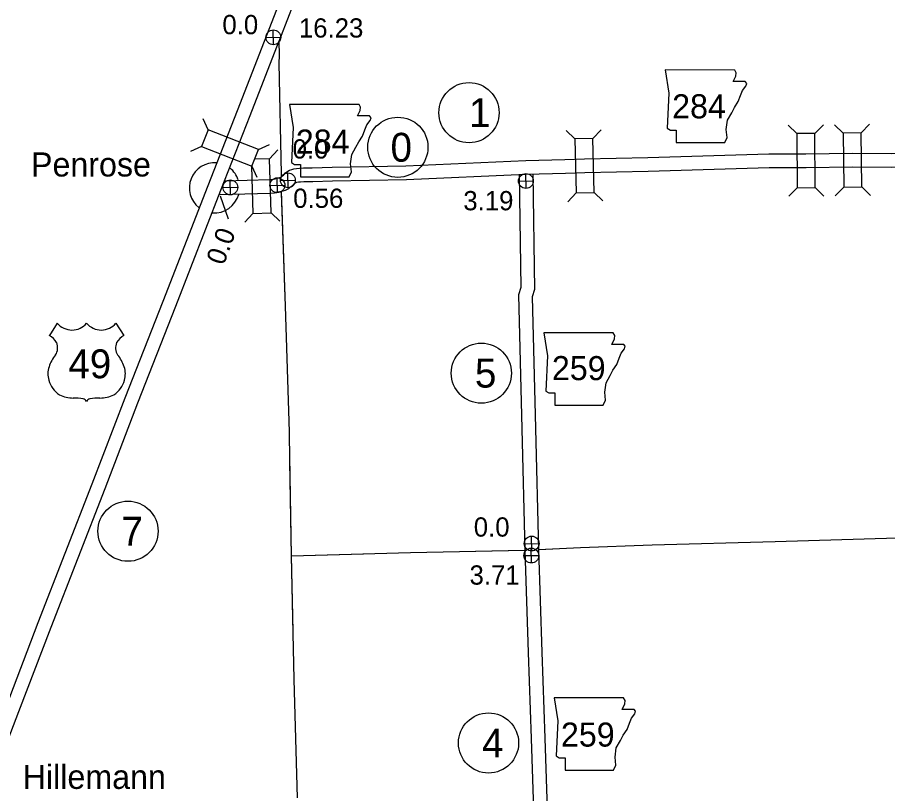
# Model space of a CAD drawing. Extents: x -939622 to -934222, y 1383701 to 1385301.
# Drawn here: x -935926.5 to -935869.2, y 1384370.6 to 1384421.7 of the extents above; entities that cross this region are included whole.
import ezdxf

# ---------------------------------------------------------------- set-up
doc = ezdxf.new("R2010")
doc.units = 0
for name, color, linetype in [('Level 10', 7, 'Continuous'), ('Level 15', 7, 'Continuous'), ('Level 2', 7, 'Continuous'), ('Level 20', 7, 'Continuous'), ('Level 21', 7, 'Continuous'), ('Level 22', 7, 'Continuous'), ('Level 24', 7, 'Continuous'), ('Level 25', 7, 'Continuous'), ('Level 26', 7, 'Continuous'), ('Level 27', 7, 'Continuous')]:
    doc.layers.add(name, color=color, linetype=linetype)

msp = doc.modelspace()

# ---------------------------------------------------------------- linework, layer by layer
at = {"layer": 'Level 10'}
for points in [[(-935890.462, 1384412.357), (-935889.184, 1384412.391), (-935885.017, 1384412.49), (-935877.043, 1384412.715), (-935874.608, 1384412.728), (-935871.554, 1384412.764), (-935869.011, 1384412.741), (-935864.608, 1384412.928), (-935861.153, 1384413.105), (-935853.592, 1384413.415), (-935845.62, 1384413.874), (-935845.549, 1384413.879)], [(-935890.438, 1384411.457), (-935889.162, 1384411.491), (-935884.993, 1384411.59), (-935877.028, 1384411.815), (-935874.6, 1384411.828), (-935871.552, 1384411.864), (-935868.996, 1384411.84), (-935864.566, 1384412.029), (-935861.111, 1384412.206), (-935853.548, 1384412.516), (-935845.565, 1384412.976), (-935844.353, 1384413.056)], [(-935907.088, 1384411.81), (-935905.773, 1384411.848), (-935900.929, 1384411.931), (-935893.048, 1384412.289), (-935890.462, 1384412.357)], [(-935909.118, 1384411.227), (-935909.107, 1384411.238), (-935908.989, 1384411.321), (-935908.942, 1384411.369), (-935908.857, 1384411.477), (-935908.698, 1384411.575), (-935908.586, 1384411.641), (-935908.427, 1384411.698), (-935908.305, 1384411.732), (-935908.12, 1384411.765), (-935907.93, 1384411.786), (-935907.674, 1384411.795), (-935907.087, 1384411.81)], [(-935907.063, 1384410.911), (-935905.753, 1384410.948), (-935900.901, 1384411.032), (-935893.016, 1384411.389), (-935890.438, 1384411.457)], [(-935892.576, 1384411.393), (-935892.476, 1384403.795), (-935892.615, 1384403.319), (-935892.412, 1384394.659)], [(-935912.84, 1384410.954), (-935909.91, 1384411.041), (-935909.688, 1384411.056), (-935909.605, 1384411.07), (-935909.532, 1384411.087), (-935909.426, 1384411.113), (-935909.334, 1384411.134), (-935909.243, 1384411.156), (-935909.186, 1384411.172), (-935909.16, 1384411.185), (-935909.116, 1384411.229)], [(-935909.1, 1384410.265), (-935909.01, 1384410.286), (-935908.859, 1384410.331), (-935908.631, 1384410.442), (-935908.528, 1384410.545), (-935908.401, 1384410.633), (-935908.262, 1384410.778), (-935908.249, 1384410.795), (-935908.233, 1384410.805), (-935908.203, 1384410.822), (-935908.155, 1384410.839), (-935908.104, 1384410.853), (-935907.991, 1384410.874), (-935907.864, 1384410.888), (-935907.646, 1384410.896), (-935907.064, 1384410.911)], [(-935893.476, 1384411.361), (-935893.378, 1384403.917), (-935893.518, 1384403.437), (-935893.311, 1384394.626)], [(-935913.189, 1384410.043), (-935909.865, 1384410.141), (-935909.584, 1384410.162), (-935909.428, 1384410.187), (-935909.323, 1384410.212), (-935909.22, 1384410.236), (-935909.128, 1384410.258), (-935909.116, 1384410.261)], [(-935893.311, 1384394.626), (-935893.311, 1384394.624), (-935893.099, 1384386.639)], [(-935892.412, 1384394.659), (-935892.411, 1384394.646), (-935892.199, 1384386.663)], [(-935893.098, 1384386.636), (-935892.874, 1384379.886), (-935892.697, 1384374.228)], [(-935892.199, 1384386.666), (-935891.975, 1384379.915), (-935891.798, 1384374.257)], [(-935892.697, 1384374.228), (-935892.566, 1384370.229), (-935892.468, 1384364.815), (-935892.466, 1384363.117), (-935892.439, 1384361.335), (-935892.434, 1384360.335), (-935892.358, 1384359.164), (-935892.275, 1384358.237), (-935892.18, 1384357.519)], [(-935891.798, 1384374.257), (-935891.666, 1384370.252), (-935891.568, 1384364.823), (-935891.566, 1384363.125), (-935891.539, 1384361.344), (-935891.534, 1384360.367), (-935891.461, 1384359.233), (-935891.381, 1384358.336), (-935891.33, 1384357.953)]]:
    msp.add_lwpolyline(points, dxfattribs=at)
at = {"layer": 'Level 15'}
for points in [[(-935909.268, 1384420.141), (-935908.583, 1384421.892), (-935907.815, 1384423.892)], [(-935928.476, 1384373.121), (-935927.236, 1384376.328), (-935925.119, 1384381.881), (-935921.565, 1384391.01), (-935919.403, 1384396.656), (-935916.899, 1384403.024), (-935913.945, 1384410.647), (-935912.019, 1384415.583), (-935909.423, 1384422.217), (-935909.341, 1384422.429)], [(-935927.637, 1384372.796), (-935926.396, 1384376.005), (-935924.279, 1384381.558), (-935920.725, 1384390.686), (-935918.564, 1384396.33), (-935916.06, 1384402.697), (-935913.106, 1384410.321), (-935911.181, 1384415.255), (-935909.263, 1384420.154)]]:
    msp.add_lwpolyline(points, dxfattribs=at)
at = {"layer": 'Level 2'}
for points in [[(-935909.116, 1384411.251), (-935909.115, 1384411.398), (-935909.259, 1384418.687), (-935909.241, 1384419.19), (-935909.268, 1384420.141)], [(-935909.115, 1384411.364), (-935909.115, 1384411.398), (-935909.259, 1384418.687), (-935909.241, 1384419.19), (-935909.267, 1384420.108)], [(-935908.351, 1384381.271), (-935908.463, 1384386.269), (-935908.592, 1384394.142), (-935908.593, 1384394.422), (-935908.857, 1384402.687), (-935909.108, 1384410.256)], [(-935908.065, 1384370.321), (-935908.281, 1384378.109), (-935908.463, 1384386.269), (-935908.592, 1384394.142), (-935908.593, 1384394.422), (-935908.857, 1384402.687), (-935909.105, 1384410.16)], [(-935908.065, 1384370.321), (-935908.281, 1384378.109), (-935908.463, 1384386.269), (-935908.564, 1384392.459)], [(-935889.431, 1384386.803), (-935884.72, 1384386.989), (-935876.63, 1384387.204), (-935868.574, 1384387.438), (-935864.54, 1384387.733), (-935860.57, 1384388.2), (-935860.569, 1384388.546), (-935852.976, 1384388.673), (-935845.099, 1384388.972), (-935838.877, 1384389.226)], [(-935889.431, 1384386.803), (-935884.72, 1384386.989), (-935876.63, 1384387.204), (-935868.574, 1384387.438), (-935864.54, 1384387.733), (-935860.57, 1384388.2), (-935860.569, 1384388.546), (-935852.976, 1384388.673), (-935845.099, 1384388.972), (-935838.891, 1384389.225)], [(-935892.198, 1384386.672), (-935889.431, 1384386.803)], [(-935892.174, 1384386.673), (-935889.431, 1384386.803)], [(-935908.463, 1384386.269), (-935900.628, 1384386.47)], [(-935908.463, 1384386.269), (-935900.628, 1384386.47)], [(-935908.463, 1384386.269), (-935903.709, 1384386.391)], [(-935900.628, 1384386.47), (-935893.111, 1384386.64)], [(-935900.628, 1384386.47), (-935893.132, 1384386.64)]]:
    msp.add_lwpolyline(points, dxfattribs=at)
at = {"layer": 'Level 20'}
for p, q in [((-935913.947, 1384414.305), (-935914.265, 1384415.031)), ((-935889.809, 1384413.708), (-935890.382, 1384414.255)), ((-935888.622, 1384413.736), (-935888.075, 1384414.309)), ((-935875.207, 1384414.057), (-935875.77, 1384414.614)), ((-935874.019, 1384414.063), (-935873.462, 1384414.626)), ((-935872.168, 1384414.089), (-935872.735, 1384414.642)), ((-935870.98, 1384414.103), (-935870.427, 1384414.67)), ((-935914.379, 1384413.199), (-935915.104, 1384412.881)), ((-935910.627, 1384413.01), (-935909.902, 1384413.328)), ((-935909.908, 1384412.401), (-935909.365, 1384412.977)), ((-935909.908, 1384412.401), (-935910.835, 1384412.373)), ((-935909.803, 1384408.838), (-935909.908, 1384412.401)), ((-935911.082, 1384411.914), (-935910.99, 1384408.803)), ((-935911.059, 1384411.903), (-935910.741, 1384411.178)), ((-935875.188, 1384410.493), (-935875.745, 1384409.93)), ((-935874, 1384410.499), (-935873.437, 1384409.942)), ((-935872.126, 1384410.525), (-935872.679, 1384409.959)), ((-935870.938, 1384410.54), (-935870.371, 1384409.986)), ((-935889.725, 1384410.145), (-935890.271, 1384409.572)), ((-935888.537, 1384410.173), (-935887.964, 1384409.627)), ((-935910.99, 1384408.803), (-935911.534, 1384408.227)), ((-935910.99, 1384408.803), (-935909.803, 1384408.838)), ((-935909.803, 1384408.838), (-935909.227, 1384408.295))]:
    msp.add_line(p, q, dxfattribs=at)
for points in [[(-935914.379, 1384413.199), (-935911.059, 1384411.903), (-935910.627, 1384413.01), (-935913.947, 1384414.305)], [(-935888.537, 1384410.173), (-935888.622, 1384413.736), (-935889.809, 1384413.708), (-935889.725, 1384410.145)], [(-935875.207, 1384414.057), (-935875.188, 1384410.493), (-935874, 1384410.499), (-935874.019, 1384414.063)], [(-935872.168, 1384414.089), (-935872.126, 1384410.525), (-935870.938, 1384410.54), (-935870.98, 1384414.103)]]:
    msp.add_lwpolyline(points, close=True, dxfattribs=at)
at = {"layer": 'Level 21'}
for points in [[(-935883.86, 1384418.241), (-935883.631, 1384416.718), (-935883.733, 1384414.409), (-935883.53, 1384414.282), (-935883.149, 1384414.282), (-935883.149, 1384413.47), (-935879.952, 1384413.47), (-935879.8, 1384413.8), (-935879.85, 1384414.333), (-935879.774, 1384414.942), (-935879.495, 1384415.424), (-935879.317, 1384415.779), (-935879.064, 1384416.16), (-935878.911, 1384416.566), (-935878.785, 1384416.896), (-935878.556, 1384417.175), (-935878.505, 1384417.352), (-935878.607, 1384417.479), (-935879.394, 1384417.479), (-935879.216, 1384417.835), (-935879.191, 1384418.063), (-935879.296, 1384418.238)], [(-935908.579, 1384415.975), (-935908.351, 1384414.452), (-935908.452, 1384412.143), (-935908.249, 1384412.016), (-935907.868, 1384412.016), (-935907.868, 1384411.204), (-935904.671, 1384411.204), (-935904.519, 1384411.534), (-935904.569, 1384412.067), (-935904.493, 1384412.676), (-935904.214, 1384413.158), (-935904.036, 1384413.513), (-935903.783, 1384413.894), (-935903.63, 1384414.3), (-935903.504, 1384414.63), (-935903.275, 1384414.909), (-935903.224, 1384415.086), (-935903.326, 1384415.213), (-935904.113, 1384415.213), (-935903.935, 1384415.569), (-935903.91, 1384415.797), (-935904.015, 1384415.972)], [(-935891.849, 1384400.942), (-935891.621, 1384399.42), (-935891.722, 1384397.11), (-935891.519, 1384396.983), (-935891.138, 1384396.983), (-935891.138, 1384396.171), (-935887.941, 1384396.171), (-935887.789, 1384396.501), (-935887.839, 1384397.034), (-935887.763, 1384397.643), (-935887.484, 1384398.125), (-935887.306, 1384398.481), (-935887.053, 1384398.861), (-935886.9, 1384399.267), (-935886.774, 1384399.597), (-935886.545, 1384399.876), (-935886.494, 1384400.054), (-935886.596, 1384400.181), (-935887.383, 1384400.181), (-935887.205, 1384400.536), (-935887.18, 1384400.765), (-935887.285, 1384400.94)], [(-935891.171, 1384376.916), (-935890.942, 1384375.394), (-935891.044, 1384373.084), (-935890.841, 1384372.958), (-935890.46, 1384372.958), (-935890.46, 1384372.145), (-935887.263, 1384372.145), (-935887.11, 1384372.475), (-935887.161, 1384373.008), (-935887.085, 1384373.617), (-935886.806, 1384374.099), (-935886.628, 1384374.455), (-935886.375, 1384374.835), (-935886.222, 1384375.241), (-935886.095, 1384375.571), (-935885.867, 1384375.85), (-935885.816, 1384376.028), (-935885.918, 1384376.155), (-935886.704, 1384376.155), (-935886.527, 1384376.51), (-935886.501, 1384376.739), (-935886.607, 1384376.914)]]:
    msp.add_lwpolyline(points, close=True, dxfattribs=at)
at = {"layer": 'Level 22'}
for p, q in [((-935923.869, 1384401.574), (-935924.388, 1384400.771)), ((-935920.008, 1384401.574), (-935919.489, 1384400.771))]:
    msp.add_line(p, q, dxfattribs=at)
for centre, radius, start, end in [((-935922.902, 1384402.388), 1.264, 220.075, 319.6701), ((-935920.975, 1384402.388), 1.264, 220.3299, 319.925), ((-935925.067, 1384399.606), 1.349, 30.7809, 59.9883), ((-935918.81, 1384399.606), 1.349, 120.0117, 149.2191), ((-935924.77, 1384399.961), 0.925, 328.8105, 21.2108), ((-935919.107, 1384399.961), 0.925, 158.7892, 211.1895), ((-935922.351, 1384398.066), 2.157, 138.9565, 162.6913), ((-935921.526, 1384398.066), 2.157, 17.3087, 41.0435), ((-935923.064, 1384398.242), 1.426, 160.9576, 197.3819), ((-935920.813, 1384398.242), 1.426, 342.6181, 19.0424), ((-935922.832, 1384398.247), 1.65, 195.1074, 237.1312), ((-935921.045, 1384398.247), 1.65, 302.8688, 344.8926), ((-935922.801, 1384398.766), 2.118, 244.0771, 269.5779), ((-935922.752, 1384392.769), 3.88, 81.1942, 90.9539), ((-935922.267, 1384396.247), 0.372, 28.0342, 72.9864), ((-935921.61, 1384396.247), 0.372, 107.0136, 151.9658), ((-935921.125, 1384392.769), 3.88, 89.0461, 98.8058), ((-935921.076, 1384398.766), 2.118, 270.4221, 295.9229)]:
    msp.add_arc(centre, radius, start, end, dxfattribs=at)
at = {"layer": 'Level 24'}
for start, end in [(85.2864, 231.9033), (18.3603, 51.6381), (265.2167, 344.8814)]:
    msp.add_arc((-935913.525, 1384410.484), 1.65, start, end, dxfattribs=at)
at = {"layer": 'Level 25'}
msp.add_line((-935913.157, 1384409.96), (-935912.629, 1384408.44), dxfattribs=at)
at = {"layer": 'Level 26'}
for p, q in [((-935909.637, 1384419.904), (-935909.659, 1384420.881)), ((-935910.136, 1384420.381), (-935909.16, 1384420.404)), ((-935908.682, 1384410.487), (-935908.705, 1384411.464)), ((-935893.026, 1384410.449), (-935893.049, 1384411.425)), ((-935912.469, 1384410.024), (-935912.492, 1384411.001)), ((-935909.373, 1384410.168), (-935909.395, 1384411.145)), ((-935909.182, 1384410.964), (-935908.205, 1384410.987)), ((-935893.526, 1384410.926), (-935892.549, 1384410.948)), ((-935912.969, 1384410.501), (-935911.992, 1384410.524)), ((-935909.872, 1384410.645), (-935908.896, 1384410.668)), ((-935892.641, 1384386.582), (-935892.664, 1384387.559)), ((-935893.14, 1384387.059), (-935892.164, 1384387.082)), ((-935892.673, 1384385.792), (-935892.678, 1384386.769)), ((-935893.164, 1384386.278), (-935892.187, 1384386.283))]:
    msp.add_line(p, q, dxfattribs=at)
for centre in [(-935909.648, 1384420.392), (-935908.694, 1384410.975), (-935893.037, 1384410.937), (-935912.48, 1384410.512), (-935909.384, 1384410.657), (-935892.652, 1384387.071), (-935892.676, 1384386.28)]:
    msp.add_circle(centre, 0.488, dxfattribs=at)
at = {"layer": 'Level 27'}
for centre in [(-935896.775, 1384415.43), (-935901.457, 1384413.155), (-935895.965, 1384398.286), (-935919.216, 1384387.879), (-935895.493, 1384373.943)]:
    msp.add_circle(centre, 1.98, dxfattribs=at)

# ---------------------------------------------------------------- texts
at = {"layer": 'Level 21'}
for s, p in [('284', (-935883.411, 1384415.06)), ('284', (-935908.173, 1384412.736)), ('259', (-935891.324, 1384397.824)), ('259', (-935890.728, 1384373.702))]:
    msp.add_text(s, height=1.584, dxfattribs=at).set_placement(p)
at = {"layer": 'Level 22'}
msp.add_text('49', height=1.9008, dxfattribs=at).set_placement((-935923.143, 1384397.948))
at = {"layer": 'Level 24'}
for s, p in [('Penrose', (-935925.595, 1384411.23)), ('Hillemann', (-935926.141, 1384370.918))]:
    msp.add_text(s, height=1.584, dxfattribs=at).set_placement(p)
at = {"layer": 'Level 25'}
for s, p in [('0.0', (-935913.004, 1384420.596)), ('16.23', (-935907.969, 1384420.375)), ('0.0', (-935908.385, 1384412.412)), ('0.56', (-935908.345, 1384409.165)), ('3.19', (-935897.152, 1384409.006)), ('0.0', (-935896.464, 1384387.525)), ('3.71', (-935896.743, 1384384.364))]:
    msp.add_text(s, height=1.2672, dxfattribs=at).set_placement(p)
msp.add_text('0.0', height=1.2672, rotation=70, dxfattribs=at).set_placement((-935912.912, 1384405.334))
at = {"layer": 'Level 27'}
for s, p in [('1', (-935896.775, 1384414.48)), ('0', (-935901.941, 1384412.204)), ('5', (-935896.39, 1384397.336)), ('7', (-935919.641, 1384386.928)), ('4', (-935895.918, 1384372.993))]:
    msp.add_text(s, height=1.901, dxfattribs=at).set_placement(p)

doc.saveas('drawing.dxf')
